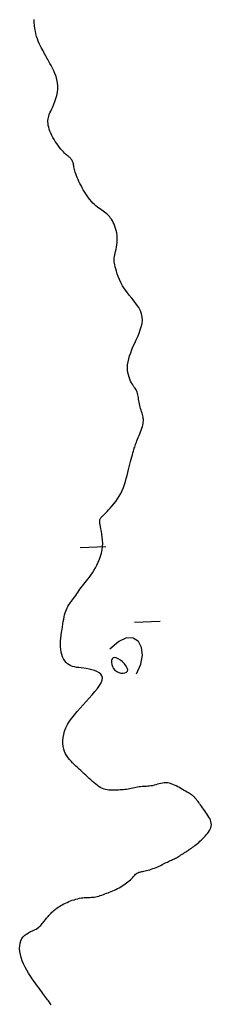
# Model space of a CAD drawing. Header units: millimetres. Extents: x 32690613 to 32693367, y 5343692 to 5344708.
# Tile 853 of 1009: x 32693122.95 to 32693130.42, y 5344271.71 to 5344310.06. Entities that reach past the tile are written whole.
import ezdxf

# ---------------------------------------------------------------- set-up
doc = ezdxf.new("R2010")
doc.units = ezdxf.units.MM
doc.header["$LTSCALE"] = 20
doc.layers.add('02-DGM_HL_492.00', color=82, linetype='Continuous')

msp = doc.modelspace()

# ---------------------------------------------------------------- linework, layer by layer
at = {"layer": '02-DGM_HL_492.00', "elevation": 492, "flags": 128}
for points in [[(32693124.169, 5344271.694), (32693124.146, 5344271.727), (32693124.12, 5344271.761), (32693124.094, 5344271.798), (32693124.065, 5344271.838), (32693124.035, 5344271.879), (32693124.003, 5344271.923), (32693123.969, 5344271.971), (32693123.932, 5344272.021), (32693123.893, 5344272.075), (32693123.851, 5344272.133), (32693123.806, 5344272.196), (32693123.756, 5344272.264), (32693123.703, 5344272.338), (32693123.644, 5344272.418), (32693123.581, 5344272.506), (32693123.512, 5344272.601), (32693123.44, 5344272.702), (32693123.367, 5344272.81), (32693123.294, 5344272.922), (32693123.223, 5344273.038), (32693123.157, 5344273.158), (32693123.097, 5344273.279), (32693123.045, 5344273.402), (32693123.004, 5344273.526), (32693122.974, 5344273.648), (32693122.954, 5344273.767), (32693122.946, 5344273.882), (32693122.95, 5344273.992), (32693122.965, 5344274.094), (32693122.993, 5344274.187), (32693123.034, 5344274.269), (32693123.087, 5344274.34), (32693123.15, 5344274.401), (32693123.221, 5344274.453), (32693123.296, 5344274.498), (32693123.373, 5344274.538), (32693123.449, 5344274.574), (32693123.521, 5344274.608), (32693123.586, 5344274.641), (32693123.643, 5344274.675), (32693123.692, 5344274.711), (32693123.733, 5344274.746), (32693123.769, 5344274.783), (32693123.801, 5344274.819), (32693123.83, 5344274.856), (32693123.857, 5344274.892), (32693123.884, 5344274.928), (32693123.911, 5344274.963), (32693123.939, 5344274.997), (32693123.967, 5344275.031), (32693123.996, 5344275.065), (32693124.026, 5344275.098), (32693124.055, 5344275.13), (32693124.085, 5344275.163), (32693124.115, 5344275.196), (32693124.145, 5344275.228), (32693124.176, 5344275.26), (32693124.207, 5344275.293), (32693124.24, 5344275.326), (32693124.275, 5344275.358), (32693124.313, 5344275.391), (32693124.353, 5344275.424), (32693124.397, 5344275.457), (32693124.444, 5344275.49), (32693124.495, 5344275.523), (32693124.55, 5344275.556), (32693124.607, 5344275.588), (32693124.668, 5344275.62), (32693124.73, 5344275.65), (32693124.795, 5344275.68), (32693124.862, 5344275.708), (32693124.931, 5344275.735), (32693125, 5344275.76), (32693125.07, 5344275.784), (32693125.14, 5344275.804), (32693125.209, 5344275.823), (32693125.277, 5344275.838), (32693125.343, 5344275.851), (32693125.407, 5344275.86), (32693125.468, 5344275.866), (32693125.526, 5344275.87), (32693125.583, 5344275.872), (32693125.638, 5344275.872), (32693125.692, 5344275.874), (32693125.746, 5344275.876), (32693125.801, 5344275.879), (32693125.856, 5344275.886), (32693125.913, 5344275.896), (32693125.971, 5344275.91), (32693126.03, 5344275.926), (32693126.089, 5344275.945), (32693126.15, 5344275.965), (32693126.211, 5344275.987), (32693126.272, 5344276.01), (32693126.334, 5344276.033), (32693126.396, 5344276.056), (32693126.457, 5344276.08), (32693126.519, 5344276.104), (32693126.581, 5344276.129), (32693126.642, 5344276.156), (32693126.703, 5344276.184), (32693126.765, 5344276.214), (32693126.826, 5344276.247), (32693126.887, 5344276.281), (32693126.948, 5344276.319), (32693127.007, 5344276.357), (32693127.064, 5344276.397), (32693127.12, 5344276.438), (32693127.172, 5344276.48), (32693127.221, 5344276.521), (32693127.267, 5344276.562), (32693127.308, 5344276.602), (32693127.345, 5344276.64), (32693127.379, 5344276.677), (32693127.411, 5344276.711), (32693127.442, 5344276.743), (32693127.471, 5344276.772), (32693127.501, 5344276.797), (32693127.531, 5344276.818), (32693127.562, 5344276.835), (32693127.595, 5344276.849), (32693127.63, 5344276.859), (32693127.667, 5344276.869), (32693127.707, 5344276.877), (32693127.75, 5344276.885), (32693127.796, 5344276.894), (32693127.846, 5344276.905), (32693127.9, 5344276.918), (32693127.958, 5344276.934), (32693128.018, 5344276.951), (32693128.08, 5344276.971), (32693128.143, 5344276.993), (32693128.207, 5344277.016), (32693128.27, 5344277.041), (32693128.332, 5344277.067), (32693128.393, 5344277.093), (32693128.452, 5344277.12), (32693128.508, 5344277.148), (32693128.563, 5344277.175), (32693128.615, 5344277.201), (32693128.664, 5344277.226), (32693128.711, 5344277.25), (32693128.755, 5344277.272), (32693128.796, 5344277.292), (32693128.835, 5344277.31), (32693128.873, 5344277.327), (32693128.909, 5344277.343), (32693128.946, 5344277.36), (32693128.982, 5344277.378), (32693129.02, 5344277.397), (32693129.06, 5344277.418), (32693129.102, 5344277.442), (32693129.146, 5344277.468), (32693129.191, 5344277.496), (32693129.238, 5344277.525), (32693129.285, 5344277.555), (32693129.333, 5344277.585), (32693129.38, 5344277.616), (32693129.426, 5344277.646), (32693129.471, 5344277.676), (32693129.516, 5344277.705), (32693129.559, 5344277.734), (32693129.603, 5344277.764), (32693129.647, 5344277.794), (32693129.691, 5344277.826), (32693129.736, 5344277.859), (32693129.783, 5344277.895), (32693129.831, 5344277.933), (32693129.88, 5344277.973), (32693129.93, 5344278.015), (32693129.98, 5344278.06), (32693130.031, 5344278.106), (32693130.082, 5344278.154), (32693130.131, 5344278.204), (32693130.18, 5344278.255), (32693130.227, 5344278.308), (32693130.272, 5344278.361), (32693130.312, 5344278.416), (32693130.349, 5344278.472), (32693130.379, 5344278.529), (32693130.402, 5344278.587), (32693130.418, 5344278.645), (32693130.424, 5344278.704), (32693130.42, 5344278.763), (32693130.407, 5344278.823), (32693130.386, 5344278.883), (32693130.359, 5344278.943), (32693130.327, 5344279.004), (32693130.29, 5344279.065), (32693130.25, 5344279.126), (32693130.208, 5344279.186), (32693130.166, 5344279.247), (32693130.124, 5344279.307), (32693130.083, 5344279.366), (32693130.042, 5344279.421), (32693130.004, 5344279.474), (32693129.968, 5344279.523), (32693129.935, 5344279.567), (32693129.906, 5344279.606), (32693129.88, 5344279.638), (32693129.858, 5344279.665), (32693129.84, 5344279.687), (32693129.824, 5344279.706), (32693129.81, 5344279.721), (32693129.797, 5344279.735), (32693129.786, 5344279.747), (32693129.775, 5344279.759), (32693129.764, 5344279.771), (32693129.752, 5344279.784), (32693129.738, 5344279.799), (32693129.722, 5344279.814), (32693129.703, 5344279.831), (32693129.679, 5344279.85), (32693129.651, 5344279.871), (32693129.616, 5344279.894), (32693129.576, 5344279.92), (32693129.529, 5344279.948), (32693129.478, 5344279.978), (32693129.422, 5344280.01), (32693129.364, 5344280.043), (32693129.302, 5344280.077), (32693129.239, 5344280.112), (32693129.176, 5344280.147), (32693129.112, 5344280.182), (32693129.048, 5344280.216), (32693128.983, 5344280.247), (32693128.919, 5344280.276), (32693128.854, 5344280.3), (32693128.789, 5344280.32), (32693128.723, 5344280.333), (32693128.656, 5344280.339), (32693128.588, 5344280.337), (32693128.521, 5344280.328), (32693128.453, 5344280.314), (32693128.385, 5344280.297), (32693128.318, 5344280.277), (32693128.252, 5344280.258), (32693128.187, 5344280.24), (32693128.124, 5344280.224), (32693128.063, 5344280.213), (32693128.004, 5344280.205), (32693127.946, 5344280.2), (32693127.888, 5344280.197), (32693127.832, 5344280.195), (32693127.775, 5344280.192), (32693127.719, 5344280.188), (32693127.661, 5344280.183), (32693127.603, 5344280.175), (32693127.544, 5344280.165), (32693127.484, 5344280.153), (32693127.423, 5344280.14), (32693127.362, 5344280.126), (32693127.3, 5344280.113), (32693127.238, 5344280.101), (32693127.176, 5344280.09), (32693127.114, 5344280.08), (32693127.052, 5344280.073), (32693126.99, 5344280.067), (32693126.927, 5344280.062), (32693126.865, 5344280.058), (32693126.802, 5344280.054), (32693126.74, 5344280.052), (32693126.678, 5344280.049), (32693126.615, 5344280.047), (32693126.553, 5344280.046), (32693126.49, 5344280.046), (32693126.427, 5344280.05), (32693126.365, 5344280.057), (32693126.301, 5344280.07), (32693126.238, 5344280.088), (32693126.175, 5344280.113), (32693126.111, 5344280.146), (32693126.047, 5344280.185), (32693125.982, 5344280.23), (32693125.918, 5344280.28), (32693125.853, 5344280.334), (32693125.789, 5344280.391), (32693125.724, 5344280.45), (32693125.659, 5344280.51), (32693125.594, 5344280.57), (32693125.529, 5344280.63), (32693125.464, 5344280.69), (32693125.399, 5344280.75), (32693125.334, 5344280.81), (32693125.269, 5344280.87), (32693125.205, 5344280.93), (32693125.14, 5344280.99), (32693125.075, 5344281.05), (32693125.011, 5344281.111), (32693124.949, 5344281.175), (32693124.89, 5344281.241), (32693124.835, 5344281.311), (32693124.784, 5344281.387), (32693124.739, 5344281.468), (32693124.701, 5344281.557), (32693124.67, 5344281.653), (32693124.647, 5344281.756), (32693124.634, 5344281.866), (32693124.632, 5344281.981), (32693124.641, 5344282.101), (32693124.663, 5344282.224), (32693124.698, 5344282.349), (32693124.748, 5344282.476), (32693124.813, 5344282.603), (32693124.892, 5344282.732), (32693124.982, 5344282.86), (32693125.082, 5344282.989), (32693125.19, 5344283.119), (32693125.304, 5344283.248), (32693125.422, 5344283.378), (32693125.542, 5344283.508), (32693125.661, 5344283.637), (32693125.777, 5344283.765), (32693125.884, 5344283.89), (32693125.981, 5344284.011), (32693126.062, 5344284.126), (32693126.123, 5344284.234), (32693126.162, 5344284.333), (32693126.173, 5344284.422), (32693126.155, 5344284.499), (32693126.111, 5344284.566), (32693126.045, 5344284.623), (32693125.962, 5344284.671), (32693125.866, 5344284.71), (32693125.762, 5344284.742), (32693125.654, 5344284.767), (32693125.547, 5344284.787), (32693125.445, 5344284.801), (32693125.348, 5344284.813), (32693125.257, 5344284.823), (32693125.17, 5344284.834), (32693125.089, 5344284.848), (32693125.012, 5344284.867), (32693124.941, 5344284.893), (32693124.875, 5344284.927), (32693124.813, 5344284.971), (32693124.757, 5344285.026), (32693124.706, 5344285.09), (32693124.661, 5344285.162), (32693124.623, 5344285.242), (32693124.591, 5344285.33), (32693124.567, 5344285.425), (32693124.551, 5344285.526), (32693124.542, 5344285.632), (32693124.541, 5344285.743), (32693124.545, 5344285.856), (32693124.554, 5344285.971), (32693124.567, 5344286.086), (32693124.583, 5344286.2), (32693124.599, 5344286.311), (32693124.616, 5344286.418), (32693124.633, 5344286.52), (32693124.649, 5344286.617), (32693124.665, 5344286.709), (32693124.682, 5344286.796), (32693124.7, 5344286.877), (32693124.72, 5344286.954), (32693124.743, 5344287.025), (32693124.768, 5344287.091), (32693124.796, 5344287.152), (32693124.827, 5344287.209), (32693124.861, 5344287.263), (32693124.897, 5344287.315), (32693124.934, 5344287.366), (32693124.973, 5344287.416), (32693125.012, 5344287.467), (32693125.051, 5344287.519), (32693125.091, 5344287.574), (32693125.131, 5344287.631), (32693125.171, 5344287.691), (32693125.213, 5344287.751), (32693125.255, 5344287.814), (32693125.299, 5344287.877), (32693125.345, 5344287.941), (32693125.394, 5344288.005), (32693125.445, 5344288.07), (32693125.498, 5344288.136), (32693125.553, 5344288.203), (32693125.609, 5344288.274), (32693125.667, 5344288.349), (32693125.725, 5344288.429), (32693125.784, 5344288.514), (32693125.843, 5344288.607), (32693125.901, 5344288.706), (32693125.958, 5344288.813), (32693126.011, 5344288.925), (32693126.06, 5344289.042), (32693126.103, 5344289.163), (32693126.139, 5344289.287), (32693126.165, 5344289.412), (32693126.182, 5344289.537), (32693126.187, 5344289.662), (32693126.183, 5344289.785), (32693126.171, 5344289.904), (32693126.155, 5344290.019), (32693126.135, 5344290.126), (32693126.116, 5344290.225), (32693126.097, 5344290.314), (32693126.083, 5344290.391), (32693126.074, 5344290.456), (32693126.071, 5344290.509), (32693126.072, 5344290.552), (32693126.077, 5344290.587), (32693126.086, 5344290.615), (32693126.098, 5344290.637), (32693126.111, 5344290.656), (32693126.125, 5344290.673), (32693126.141, 5344290.689), (32693126.158, 5344290.706), (32693126.178, 5344290.725), (32693126.201, 5344290.748), (32693126.23, 5344290.776), (32693126.264, 5344290.81), (32693126.305, 5344290.851), (32693126.355, 5344290.902), (32693126.413, 5344290.963), (32693126.477, 5344291.033), (32693126.547, 5344291.112), (32693126.619, 5344291.199), (32693126.692, 5344291.293), (32693126.764, 5344291.393), (32693126.831, 5344291.498), (32693126.893, 5344291.608), (32693126.947, 5344291.722), (32693126.995, 5344291.838), (32693127.036, 5344291.955), (32693127.073, 5344292.074), (32693127.106, 5344292.192), (32693127.135, 5344292.31), (32693127.163, 5344292.425), (32693127.19, 5344292.537), (32693127.217, 5344292.646), (32693127.244, 5344292.75), (32693127.271, 5344292.849), (32693127.296, 5344292.943), (32693127.321, 5344293.03), (32693127.344, 5344293.112), (32693127.365, 5344293.186), (32693127.385, 5344293.254), (32693127.402, 5344293.313), (32693127.418, 5344293.367), (32693127.433, 5344293.416), (32693127.448, 5344293.463), (32693127.463, 5344293.509), (32693127.48, 5344293.556), (32693127.5, 5344293.607), (32693127.522, 5344293.662), (32693127.547, 5344293.723), (32693127.575, 5344293.79), (32693127.605, 5344293.86), (32693127.635, 5344293.932), (32693127.664, 5344294.005), (32693127.691, 5344294.077), (32693127.716, 5344294.147), (32693127.737, 5344294.213), (32693127.752, 5344294.273), (32693127.764, 5344294.33), (32693127.77, 5344294.382), (32693127.773, 5344294.433), (32693127.772, 5344294.482), (32693127.767, 5344294.53), (32693127.759, 5344294.579), (32693127.748, 5344294.63), (32693127.734, 5344294.683), (32693127.719, 5344294.738), (32693127.702, 5344294.795), (32693127.684, 5344294.853), (32693127.666, 5344294.913), (32693127.649, 5344294.974), (32693127.633, 5344295.036), (32693127.619, 5344295.097), (32693127.607, 5344295.159), (32693127.597, 5344295.221), (32693127.588, 5344295.282), (32693127.58, 5344295.341), (32693127.57, 5344295.398), (32693127.56, 5344295.453), (32693127.547, 5344295.505), (32693127.531, 5344295.553), (32693127.512, 5344295.597), (32693127.489, 5344295.639), (32693127.464, 5344295.68), (32693127.436, 5344295.721), (32693127.406, 5344295.764), (32693127.375, 5344295.81), (32693127.342, 5344295.862), (32693127.308, 5344295.919), (32693127.275, 5344295.984), (32693127.242, 5344296.057), (32693127.213, 5344296.136), (32693127.187, 5344296.222), (32693127.167, 5344296.314), (32693127.154, 5344296.412), (32693127.15, 5344296.515), (32693127.156, 5344296.622), (32693127.173, 5344296.734), (32693127.2, 5344296.85), (32693127.235, 5344296.969), (32693127.278, 5344297.091), (32693127.327, 5344297.215), (32693127.38, 5344297.341), (32693127.436, 5344297.467), (32693127.493, 5344297.594), (32693127.55, 5344297.722), (32693127.604, 5344297.849), (32693127.653, 5344297.976), (32693127.692, 5344298.103), (32693127.72, 5344298.229), (32693127.733, 5344298.354), (32693127.729, 5344298.479), (32693127.704, 5344298.603), (32693127.657, 5344298.727), (32693127.591, 5344298.849), (32693127.51, 5344298.971), (32693127.419, 5344299.093), (32693127.322, 5344299.214), (32693127.224, 5344299.335), (32693127.128, 5344299.457), (32693127.04, 5344299.578), (32693126.963, 5344299.7), (32693126.897, 5344299.821), (32693126.84, 5344299.939), (32693126.792, 5344300.053), (32693126.753, 5344300.162), (32693126.72, 5344300.264), (32693126.694, 5344300.357), (32693126.673, 5344300.44), (32693126.657, 5344300.512), (32693126.644, 5344300.575), (32693126.636, 5344300.631), (32693126.632, 5344300.683), (32693126.632, 5344300.733), (32693126.636, 5344300.784), (32693126.644, 5344300.838), (32693126.655, 5344300.898), (32693126.67, 5344300.964), (32693126.687, 5344301.038), (32693126.705, 5344301.118), (32693126.722, 5344301.203), (32693126.736, 5344301.291), (32693126.748, 5344301.382), (32693126.754, 5344301.475), (32693126.754, 5344301.569), (32693126.747, 5344301.662), (32693126.733, 5344301.754), (32693126.713, 5344301.844), (32693126.688, 5344301.931), (32693126.659, 5344302.014), (32693126.628, 5344302.091), (32693126.595, 5344302.163), (32693126.562, 5344302.228), (32693126.528, 5344302.286), (32693126.494, 5344302.337), (32693126.46, 5344302.382), (32693126.424, 5344302.423), (32693126.386, 5344302.46), (32693126.346, 5344302.495), (32693126.303, 5344302.53), (32693126.257, 5344302.564), (32693126.206, 5344302.599), (32693126.153, 5344302.636), (32693126.097, 5344302.675), (32693126.039, 5344302.717), (32693125.98, 5344302.762), (32693125.92, 5344302.811), (32693125.86, 5344302.864), (32693125.801, 5344302.921), (32693125.743, 5344302.984), (32693125.686, 5344303.052), (32693125.631, 5344303.123), (32693125.578, 5344303.198), (32693125.526, 5344303.275), (32693125.476, 5344303.354), (32693125.429, 5344303.435), (32693125.383, 5344303.517), (32693125.339, 5344303.598), (32693125.297, 5344303.679), (32693125.259, 5344303.759), (32693125.223, 5344303.837), (32693125.19, 5344303.912), (32693125.161, 5344303.985), (32693125.136, 5344304.053), (32693125.114, 5344304.118), (32693125.097, 5344304.177), (32693125.084, 5344304.232), (32693125.073, 5344304.282), (32693125.065, 5344304.328), (32693125.057, 5344304.371), (32693125.05, 5344304.411), (32693125.042, 5344304.447), (32693125.034, 5344304.481), (32693125.023, 5344304.513), (32693125.01, 5344304.543), (32693124.996, 5344304.571), (32693124.98, 5344304.598), (32693124.963, 5344304.622), (32693124.944, 5344304.645), (32693124.924, 5344304.667), (32693124.903, 5344304.688), (32693124.881, 5344304.707), (32693124.857, 5344304.727), (32693124.832, 5344304.748), (32693124.803, 5344304.771), (32693124.772, 5344304.798), (32693124.737, 5344304.83), (32693124.699, 5344304.867), (32693124.655, 5344304.911), (32693124.607, 5344304.964), (32693124.556, 5344305.023), (32693124.502, 5344305.088), (32693124.446, 5344305.159), (32693124.391, 5344305.234), (32693124.337, 5344305.312), (32693124.286, 5344305.392), (32693124.239, 5344305.473), (32693124.196, 5344305.555), (32693124.159, 5344305.636), (32693124.128, 5344305.716), (32693124.101, 5344305.795), (32693124.08, 5344305.871), (32693124.064, 5344305.944), (32693124.053, 5344306.013), (32693124.048, 5344306.078), (32693124.049, 5344306.138), (32693124.054, 5344306.195), (32693124.065, 5344306.251), (32693124.081, 5344306.308), (32693124.102, 5344306.368), (32693124.128, 5344306.433), (32693124.159, 5344306.504), (32693124.195, 5344306.584), (32693124.236, 5344306.674), (32693124.278, 5344306.773), (32693124.321, 5344306.88), (32693124.36, 5344306.993), (32693124.394, 5344307.112), (32693124.42, 5344307.234), (32693124.436, 5344307.358), (32693124.438, 5344307.483), (32693124.426, 5344307.607), (32693124.401, 5344307.73), (32693124.365, 5344307.849), (32693124.322, 5344307.965), (32693124.274, 5344308.075), (32693124.223, 5344308.178), (32693124.173, 5344308.274), (32693124.126, 5344308.36), (32693124.084, 5344308.437), (32693124.046, 5344308.506), (32693124.012, 5344308.568), (32693123.98, 5344308.625), (32693123.95, 5344308.681), (32693123.92, 5344308.735), (32693123.889, 5344308.791), (32693123.857, 5344308.85), (32693123.822, 5344308.914), (32693123.785, 5344308.983), (32693123.747, 5344309.057), (32693123.71, 5344309.136), (32693123.673, 5344309.221), (32693123.639, 5344309.311), (32693123.608, 5344309.406), (32693123.581, 5344309.506), (32693123.558, 5344309.612), (32693123.54, 5344309.723), (32693123.526, 5344309.837), (32693123.515, 5344309.956), (32693123.506, 5344310.076)], [(32693125.307, 5344289.503), (32693126.307, 5344289.542)], [(32693128.422, 5344286.622), (32693127.423, 5344286.583)], [(32693127.501, 5344284.585), (32693127.676, 5344284.963), (32693127.738, 5344285.313), (32693127.701, 5344285.613), (32693127.577, 5344285.839), (32693127.379, 5344285.968), (32693127.118, 5344285.977), (32693126.809, 5344285.844), (32693126.463, 5344285.545)]]:
    msp.add_lwpolyline(points, dxfattribs=at)
msp.add_lwpolyline([(32693126.662, 5344284.719), (32693126.733, 5344284.667), (32693126.814, 5344284.631), (32693126.898, 5344284.611), (32693126.979, 5344284.606), (32693127.052, 5344284.617), (32693127.111, 5344284.643), (32693127.149, 5344284.683), (32693127.162, 5344284.738), (32693127.144, 5344284.807), (32693127.101, 5344284.885), (32693127.038, 5344284.965), (32693126.962, 5344285.043), (32693126.878, 5344285.113), (32693126.793, 5344285.17), (32693126.712, 5344285.207), (32693126.642, 5344285.218), (32693126.588, 5344285.202), (32693126.551, 5344285.16), (32693126.53, 5344285.1), (32693126.525, 5344285.026), (32693126.536, 5344284.946), (32693126.562, 5344284.864), (32693126.605, 5344284.786)], close=True, dxfattribs=at)

doc.saveas('drawing.dxf')
